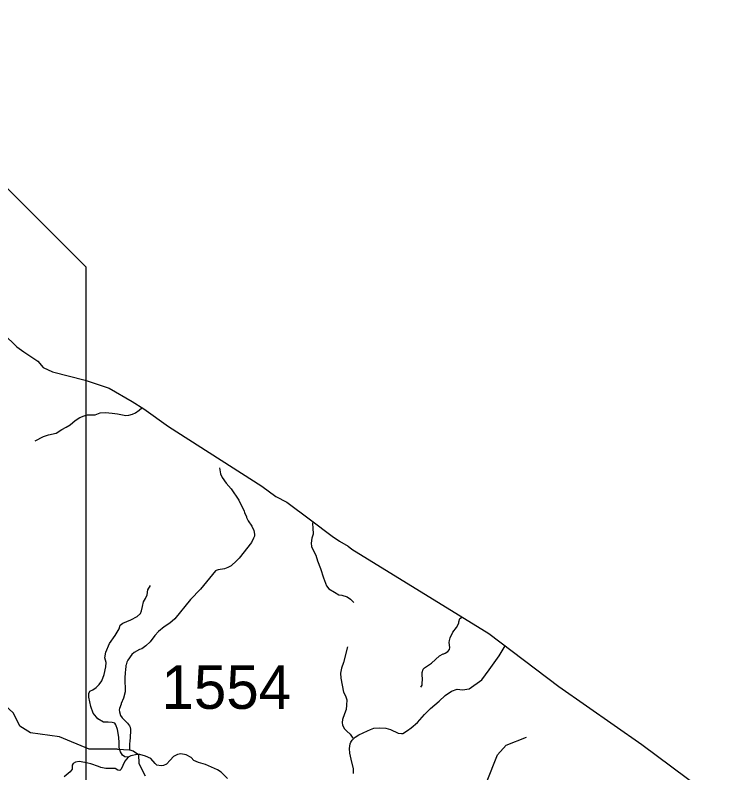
# Model space of a CAD drawing. Extents: x 1159738 to 1321356, y 736314 to 882035.
# Drawn here: x 1296684 to 1304907, y 837502 to 846191 of the extents above; entities that cross this region are included whole.
import ezdxf

# ---------------------------------------------------------------- set-up
doc = ezdxf.new("R2010")
doc.units = 0
for name, color, linetype in [('Exist Boundary Political CountyLine', 7, 'Continuous'), ('Exist Hydrographic Misc Water Feature', 7, 'Continuous'), ('Exist Road Non-System Type 51', 7, 'Continuous'), ('Exist Road Secondary Type 51 Attributed', 7, 'Continuous'), ('Exist Road Secondary Type 51 Number Label', 7, 'Continuous'), ('Map Preparation Inset Cut Line', 7, 'Continuous')]:
    doc.layers.add(name, color=color, linetype=linetype)

msp = doc.modelspace()

# ---------------------------------------------------------------- linework, layer by layer
at = {"layer": 'Exist Boundary Political CountyLine'}
for points in [[(1296550.7, 842536.3), (1296701.7, 842385.5), (1296783.6, 842330.9), (1296944.7, 842223.5), (1297006.7, 842151.5), (1297111.7, 842102.3), (1297486.7, 842003.5), (1297760.7, 841913.9)], [(1297760.7, 841913.9), (1298024.7, 841760.6), (1298158.7, 841677.4), (1298442.7, 841474.2), (1299514.8, 840789.3), (1299675.8, 840669.7), (1299800.8, 840605.7), (1300072.8, 840404.1), (1300320.8, 840216.9), (1300404.8, 840160.4), (1300505.8, 840100.8), (1300547.8, 840068.8), (1302119.8, 839099.5), (1302922.9, 838493.8), (1303872.9, 837827.3), (1304906.9, 837061)]]:
    msp.add_lwpolyline(points, dxfattribs=at)
at = {"layer": 'Exist Hydrographic Misc Water Feature'}
for points in [[(1297856.8, 837775.4), (1297531.8, 837775.3), (1297193.8, 837916.7), (1296860.8, 837959.5), (1296737.8, 838037.4), (1296666.7, 838186.6), (1296552.7, 838290.6), (1296346.8, 838396.6), (1296086.7, 838693.9), (1295730.8, 838802.8), (1295617.8, 838939.7), (1295385.8, 839354.7), (1295405.8, 839810.6), (1295381.7, 839853.7), (1295403.7, 840063.4), (1295438.7, 840128.3), (1295657.7, 840222.4), (1295812.7, 840436), (1295815.7, 840534.4), (1295703.7, 840756.6), (1295714.7, 840871.2), (1295810.7, 841010.5), (1295929.7, 841126.3), (1296360.7, 841363.8)], [(1299028.6, 840998), (1299041, 840929.7), (1299060.1, 840889.3), (1299106.7, 840822.2), (1299161.2, 840758.9), (1299250.3, 840628.9), (1299311.4, 840501.5), (1299315.1, 840487.4), (1299338, 840438.8), (1299337.7, 840430.8), (1299356.9, 840390.4), (1299399.5, 840329.4), (1299422.4, 840282.9), (1299431.5, 840240.7), (1299429, 840216.8), (1299420.6, 840201), (1299420.4, 840193), (1299395.4, 840145.5), (1299253.3, 839964.9), (1299224.6, 839933.6), (1299161.3, 839877.1), (1299124.8, 839858), (1299084.4, 839840.9), (1299012.2, 839830.6), (1298990, 839823.1), (1298981.9, 839817.3), (1298809.1, 839607.4), (1298694.5, 839490.1), (1298517.5, 839270.3), (1298460.3, 839219.6), (1298395.3, 839177.1), (1298330.1, 839122.7), (1298285.1, 839075.7), (1298231.5, 839005), (1298182.4, 838958.2), (1298135.6, 838925.3), (1298111.4, 838915.9), (1298048.7, 838881.4), (1298024.1, 838857.9), (1297976.7, 838795), (1297964.2, 838771.3), (1297959.5, 838739.5), (1297955.3, 838731.6), (1297950, 838675.7), (1297945.6, 838659.8), (1297941.9, 838579.9), (1297942.5, 838517.9), (1297946.2, 838503.8), (1297944.5, 838431.9), (1297926.9, 838360.3), (1297901.5, 838296.9), (1297901.3, 838288.9), (1297880.1, 838241.4), (1297877.8, 838225.4), (1297879.3, 838201.4), (1297892.3, 838161.2), (1297911.8, 838134.7), (1297974.4, 838071.2), (1297995.7, 838042.7), (1298003.4, 838026.5), (1298008.7, 837998.4), (1298004.4, 837894.5), (1298000, 837878.6), (1297996.7, 837822.8), (1297997.4, 837765.5)], [(1301337.9, 838486.3), (1301354.4, 838508), (1301356.5, 838595.9), (1301352.6, 838604), (1301353.7, 838651.9), (1301364.6, 838689.7), (1301378.9, 838705.3), (1301460.1, 838759.4), (1301554.1, 838845.2), (1301594.6, 838866.2), (1301602.5, 838866.1), (1301618.7, 838873.7), (1301649.2, 838894.9), (1301665.7, 838916.6), (1301670.2, 838940.5), (1301663.6, 838996.6), (1301666.1, 839020.5), (1301674.8, 839052.3), (1301704.3, 839115.6), (1301747.5, 839170.6), (1301774.6, 839217.9), (1301774.9, 839233.9), (1301787.8, 839271.6), (1301804, 839283.3), (1301811, 839289.9)], [(1302092.8, 837391.5), (1302216.9, 837707.5), (1302318.9, 837820.3), (1302551.6, 837911.8)], [(1297856.8, 837775.4), (1297997.4, 837765.5), (1298039.8, 837755.3), (1298097.8, 837711.4), (1298103.8, 837609.6), (1298174.8, 837466.9)]]:
    msp.add_lwpolyline(points, dxfattribs=at)
at = {"layer": 'Exist Road Non-System Type 51'}
for points in [[(1296912.3, 841308.6), (1297010.8, 841358), (1297064.8, 841376.5), (1297155.6, 841398.1), (1297218.8, 841438.1), (1297268.1, 841467.4), (1297314.3, 841492.1), (1297372.8, 841541.4), (1297425.2, 841576.9), (1297474.5, 841596.9), (1297514.5, 841609.2), (1297557.7, 841607.7), (1297602.3, 841607.7), (1297657.8, 841629.3), (1297719.4, 841635.4), (1297797.9, 841626.2), (1297859.6, 841618.5), (1297954.1, 841599.7), (1297988, 841602.8), (1298029.6, 841613.6), (1298065, 841632.1), (1298106.6, 841659.8), (1298139, 841689.7)], [(1300101, 840382.8), (1300094.8, 840356.4), (1300099.9, 840310.2), (1300101.6, 840238.2), (1300089.6, 840191.9), (1300079.4, 840135.3), (1300084.5, 840097.6), (1300108.5, 840047.9), (1300134.2, 839999.9), (1300153, 839933), (1300187.3, 839845.6), (1300221.5, 839737.6), (1300255.8, 839646.7), (1300284.7, 839611.7), (1300346.4, 839574), (1300399.5, 839544.8), (1300433.7, 839538), (1300493.7, 839519.1), (1300533.1, 839495.1), (1300570.8, 839454)], [(1297978.9, 837680.6), (1297943.8, 837685.6), (1297915.7, 837704.9), (1297891.1, 837741.8), (1297878.8, 837787.5), (1297878.8, 837845.5), (1297875.3, 837910.6), (1297857.7, 837998.5), (1297840.2, 838051.2), (1297827.9, 838070.6), (1297798, 838081.1), (1297750.6, 838084.6), (1297697.9, 838084.6), (1297631.1, 838123.3), (1297617.1, 838139.1), (1297580.2, 838186.6), (1297553.8, 838262.2), (1297531, 838371.2), (1297527.7, 838412.2), (1297540, 838438.5), (1297576.9, 838456.1), (1297613.8, 838480.7), (1297647.1, 838515.9), (1297677, 838558.1), (1297703.4, 838630.2), (1297726.2, 838716.3), (1297727.9, 838769.1), (1297713.9, 838821.8), (1297722.7, 838885.1), (1297766.6, 838985.3), (1297829.8, 839078.5), (1297877.3, 839152.3), (1297889.4, 839195.3), (1297919.2, 839219.9), (1298010.6, 839258.6), (1298082.6, 839293.8), (1298123, 839328.9), (1298131.8, 839360.6), (1298145.8, 839411.6), (1298154.6, 839462.5), (1298181, 839503), (1298198.5, 839545.2), (1298205.6, 839601.4), (1298237.2, 839648.9)], [(1300495.5, 838946.3), (1300452.6, 838768), (1300428.7, 838701.2), (1300418.4, 838646.3), (1300420.1, 838589.8), (1300452.6, 838426.9), (1300473, 838386.7), (1300488.4, 838338.7), (1300486.7, 838278.7), (1300481.5, 838229), (1300462.7, 838177.6), (1300440.4, 838114.1), (1300435.3, 838079.8), (1300438.7, 838049), (1300461, 838007.8), (1300488.4, 837980.4), (1300527.8, 837947.8), (1300558.6, 837899.8)], [(1299121.5, 837436.8), (1299045.9, 837510.6), (1299005.5, 837537), (1298866.7, 837596.8), (1298789.4, 837619.6), (1298735, 837644.3), (1298703.4, 837677.7), (1298647.2, 837709.3), (1298583.9, 837719.8), (1298547, 837712.8), (1298501.3, 837691.7), (1298460.9, 837647.8), (1298420.5, 837602.1), (1298387.2, 837586.2), (1298357.3, 837584.5), (1298308.1, 837589.8), (1298288.8, 837610.9), (1298239.6, 837667.1), (1298178.1, 837695.2), (1298114.1, 837712.3), (1298084.3, 837714), (1298012.2, 837698.2), (1297978.9, 837680.6), (1297943.7, 837636.7), (1297920.9, 837587.5), (1297901.6, 837545.3), (1297884, 837529.4), (1297862.9, 837534.7), (1297833, 837550.5), (1297797.9, 837550.5), (1297725.9, 837552.3), (1297666.2, 837562.8), (1297641.6, 837575.1), (1297553.7, 837606.8), (1297483.5, 837622.6), (1297418.5, 837631.4), (1297378.1, 837626.1), (1297348.2, 837610.3), (1297337.7, 837589.2), (1297339.4, 837545.3), (1297314.8, 837515.4), (1297244.5, 837457.4)]]:
    msp.add_lwpolyline(points, dxfattribs=at)
at = {"layer": 'Exist Road Secondary Type 51 Attributed'}
msp.add_lwpolyline([(1300564.2, 837496.5), (1300564.2, 837547.2), (1300538.8, 837657.5), (1300523.3, 837727.3), (1300519.1, 837780.8), (1300528.9, 837837), (1300536, 837854.8), (1300548.9, 837877), (1300585.6, 837912.3), (1300626.1, 837937.5), (1300727.1, 837985.5), (1300759.1, 838000), (1300799.7, 838014.1), (1300861.8, 838016.8), (1300937, 838013), (1300990.6, 837999.3), (1301079.6, 837958.2), (1301116.3, 837954.1), (1301132.8, 837955.3), (1301184.1, 837987), (1301226.4, 838018.5), (1301299.3, 838078.1), (1301379.3, 838172.5), (1301450.6, 838239.1), (1301549.8, 838322.7), (1301617.5, 838389.8), (1301689.7, 838440.5), (1301754.8, 838461.9), (1301817.7, 838456.2), (1301894.8, 838467.6), (1302037.7, 838567.7), (1302123.4, 838684.9), (1302237.7, 838844.8), (1302305.9, 838959.1)], dxfattribs=at)
at = {"layer": 'Map Preparation Inset Cut Line'}
msp.add_lwpolyline([(1297494.8, 829295.5), (1261974.5, 829295.5), (1261974.5, 834521.3), (1260745.5, 834521.3), (1260745.5, 855330), (1285467.7, 855330), (1297494.8, 843303)], close=True, dxfattribs=at)

# ---------------------------------------------------------------- texts
at = {"layer": 'Exist Road Secondary Type 51 Number Label'}
msp.add_text('1554', height=500, dxfattribs=at).set_placement((1298362.9, 838236))

doc.saveas('drawing.dxf')
